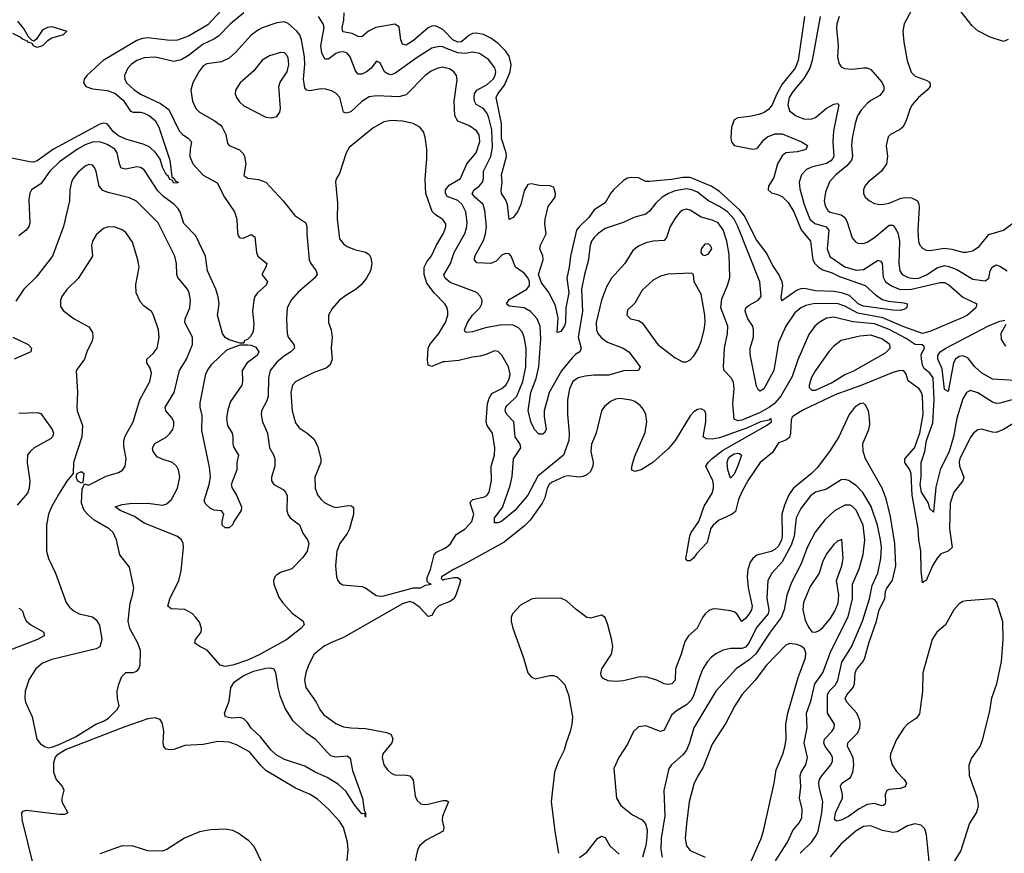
# Model space of a CAD drawing. Header units: inches. Extents: x 1682530 to 1839546, y 640742 to 791647.
# Tile 277 of 656: x 1727695 to 1733034, y 694310 to 698832. Entities that reach past the tile are written whole.
import ezdxf

# ---------------------------------------------------------------- set-up
doc = ezdxf.new("R2010")
doc.units = ezdxf.units.IN
doc.header["$MEASUREMENT"] = 0
doc.layers.add('B7629', color=7, linetype='Continuous')
doc.layers.add('B7639', color=7, linetype='Continuous')

msp = doc.modelspace()

# ---------------------------------------------------------------- linework, layer by layer
at = {"layer": 'B7629', "color": 5}
for points, elevation in [([(1728790, 698884.2), (1728716, 698804), (1728610, 698742.8), (1728550, 698720.4), (1728510, 698719.9), (1728390, 698734.1), (1728361.1, 698730), (1728330, 698718.8), (1728148.1, 698610), (1728058.9, 698530), (1728044.6, 698510), (1728041.7, 698490), (1728054, 698470), (1728090, 698456.6), (1728170, 698447.9), (1728210, 698433.2), (1728256.5, 698396.5), (1728296.6, 698336.6), (1728310, 698330.1), (1728350, 698330.5), (1728370, 698325.7), (1728399.3, 698310), (1728430, 698284.6), (1728450.1, 698250.1), (1728509.2, 698070), (1728520.6, 697980.6), (1728533.4, 697970), (1728538.8, 697958.8), (1728554, 697950), (1728552.8, 697947.2), (1728530, 697946.3), (1728522, 697962), (1728510, 697965.1), (1728502, 697982), (1728490, 697992.3), (1728470, 698031.8), (1728456.2, 698076.2), (1728431.7, 698111.7), (1728401, 698141), (1728370, 698156.1), (1728270, 698184.6), (1728230, 698202.7), (1728203.2, 698223.2), (1728170, 698267), (1728150, 698271.6), (1728130, 698265.8), (1727877.5, 698130), (1727790, 698066.1), (1727770, 698059.4), (1727750, 698060.9), (1727650, 698080.7)], 520), ([(1728909.8, 698870.3), (1728837.7, 698810), (1728774.8, 698745.2), (1728751.6, 698728.4), (1728690, 698698.8), (1728610, 698638.4), (1728570, 698615), (1728530, 698604.9), (1728430, 698629.3), (1728370, 698626.2), (1728329.7, 698610.3), (1728299, 698590), (1728280.9, 698570), (1728263, 698530), (1728264.6, 698510), (1728274.2, 698490), (1728313.4, 698453.4), (1728350, 698427.6), (1728458.3, 698378.3), (1728504.3, 698344.3), (1728560.1, 698230), (1728577.6, 698210), (1728609.2, 698190), (1728626.7, 698170), (1728619.5, 698130), (1728618.4, 698090), (1728633.1, 698050), (1728689.7, 697989.7), (1728766.5, 697946.5), (1728805.5, 697870), (1728860.5, 697790), (1728872.2, 697750), (1728875.4, 697675.4), (1728880.2, 697660.2), (1728889.2, 697649.2), (1728907.7, 697647.7), (1728950, 697666.4), (1728970, 697654.8), (1728979, 697570), (1728985.6, 697550), (1729034.9, 697510), (1729030.2, 697489.8), (1729008, 697450), (1729035.9, 697415.9), (1729038.3, 697410), (1729032.1, 697392.1), (1728984.3, 697350), (1728970.9, 697330), (1728964.2, 697310), (1728957.8, 697250), (1728964, 697184), (1728960.6, 697139.4), (1728947.1, 697112.9), (1728930, 697097.3), (1728912.4, 697090), (1728910, 697078), (1728890, 697077), (1728830, 697096), (1728808.8, 697108.8), (1728794.5, 697130), (1728767.3, 697230), (1728777.2, 697290), (1728770.6, 697329.4), (1728758.9, 697370), (1728712.5, 697470), (1728701.7, 697550), (1728650, 697660.2), (1728585.8, 697725.8), (1728564.3, 697790), (1728552.2, 697810), (1728530, 697832.3), (1728473.9, 697873.9), (1728444.2, 697904.2), (1728370, 698018.4), (1728350, 698029.8), (1728330, 698033.6), (1728270, 698021.3), (1728246.1, 698026.1), (1728235.4, 698050), (1728223.6, 698110), (1728210, 698130.5), (1728170, 698156.1), (1728130, 698169.4), (1728090, 698168), (1728050, 698153), (1728008.8, 698130), (1727910, 698061.3), (1727857.8, 698010), (1727810, 697941.2), (1727759.5, 697910), (1727749.2, 697890.8), (1727745.1, 697854.9), (1727750, 697729.3), (1727743.9, 697710), (1727730, 697691.1), (1727690, 697660.4)], 540), ([(1730000, 698680.2), (1729990, 698684.3), (1729970, 698687.5), (1729930, 698677), (1729850, 698626.3), (1729730, 698539.9), (1729710, 698533.9), (1729690, 698538), (1729673.8, 698550), (1729650, 698598), (1729630, 698607.3), (1729601.2, 698570), (1729575, 698550), (1729550, 698535.9), (1729530, 698536.2), (1729515.3, 698555.3), (1729487.4, 698630), (1729470, 698649.8), (1729450, 698657.2), (1729430, 698656.4), (1729410, 698648), (1729370, 698618.5), (1729350, 698618), (1729333, 698653), (1729328.5, 698690), (1729346.1, 698790), (1729340.6, 698810), (1729314.8, 698850)], 540), ([(1730000, 698768.2), (1729990, 698778.4), (1729950, 698798.6), (1729930, 698797.3), (1729910, 698787.8), (1729830, 698718.9), (1729790, 698694), (1729770, 698698.9), (1729762.5, 698722.5), (1729753, 698792.9), (1729730, 698807.8), (1729626, 698790), (1729587, 698770), (1729550, 698739), (1729530, 698741.4), (1729497.4, 698757.4), (1729447.3, 698767.3), (1729443.8, 698790), (1729452.5, 698830), (1729454.4, 698870)], 520), ([(1727683.4, 698823.4), (1727719.2, 698779.2), (1727740.7, 698740.7), (1727760.9, 698720.9), (1727770, 698718), (1727789.2, 698730), (1727821.7, 698778.3), (1727847.6, 698792.4), (1727870, 698794.9), (1727951, 698770), (1727931, 698750), (1727870, 698732), (1727844, 698716), (1727819.1, 698690), (1727790, 698681.7), (1727769.7, 698690), (1727763.3, 698703.3), (1727739.3, 698710), (1727736.6, 698716.6), (1727710, 698726.4), (1727697.4, 698737.4), (1727657.3, 698757.2)], 480), ([(1730000, 698571.7), (1729990, 698574), (1729963.1, 698570), (1729926.3, 698553.7), (1729893.2, 698530), (1729790, 698425.5), (1729750, 698413.9), (1729630, 698419.9), (1729590, 698413.2), (1729550, 698388.8), (1729490, 698332.8), (1729464.7, 698324.7), (1729450, 698331.2), (1729431.7, 698410), (1729410, 698434), (1729386.5, 698446.5), (1729355.2, 698455.2), (1729330, 698456.7), (1729266.1, 698446.1), (1729249.9, 698449.9), (1729242, 698462), (1729233.6, 698510), (1729241.5, 698590), (1729239.2, 698630), (1729222.3, 698722.3), (1729213.6, 698750), (1729197.4, 698770), (1729150, 698811), (1729130, 698819.8), (1729090, 698816), (1729010, 698787.2), (1728990, 698778), (1728950, 698747.9), (1728865.3, 698654.7), (1728830, 698624.2), (1728790, 698603.9), (1728710, 698593.1), (1728690, 698581.1), (1728666.3, 698550), (1728633, 698490), (1728623.8, 698450), (1728632.6, 698390), (1728650.1, 698350.1), (1728670, 698331.3), (1728750, 698285.4), (1728781.3, 698261.3), (1728792.3, 698250), (1728812.6, 698210), (1728821.1, 698161.1), (1728830.8, 698150), (1728886.4, 698126.4), (1728905.9, 698105.9), (1728914.4, 698090), (1728920.7, 698050), (1728910, 697987.3), (1728932, 697972), (1728990, 697966), (1729030.2, 697950.2), (1729124.4, 697850), (1729186.4, 697770), (1729245.7, 697730), (1729252, 697710), (1729251.8, 697670), (1729265.5, 697530), (1729272.9, 697510), (1729303.1, 697470), (1729307.4, 697450), (1729293.1, 697430), (1729205.3, 697354.7), (1729167.7, 697310), (1729145.7, 697270), (1729140.9, 697210), (1729145.4, 697130), (1729151.3, 697110), (1729180.8, 697070), (1729184.9, 697050), (1729164.6, 697030), (1729130, 697009), (1729090, 696975), (1729053.9, 696930), (1729043.8, 696890), (1729042.4, 696790), (1729034.6, 696765.4), (1729005.6, 696710), (1729003.5, 696690), (1729012, 696650), (1729038.3, 696590), (1729050, 696510.5), (1729071.9, 696471.9), (1729078, 696450), (1729078.2, 696410), (1729059.6, 696350), (1729060.3, 696330), (1729072.4, 696310), (1729122.8, 696282.8), (1729136.5, 696270), (1729145.5, 696250), (1729143.6, 696170), (1729148.8, 696150), (1729162.4, 696130), (1729211.6, 696091.6), (1729230, 696046.4), (1729256, 696010), (1729262.4, 695990), (1729253.7, 695950), (1729230, 695915.1), (1729170, 695853.3), (1729110, 695834), (1729090, 695821.2), (1729078.8, 695810), (1729070.7, 695790), (1729073, 695770), (1729099.9, 695699.9), (1729119.5, 695670), (1729172.9, 695612.9), (1729232.7, 695570), (1729237.6, 695550), (1729220.3, 695530), (1729143.5, 695470), (1728993.7, 695386.3), (1728930, 695357.5), (1728849.9, 695329.9), (1728810, 695322.8), (1728782.3, 695330), (1728712.3, 695412.3), (1728671.4, 695431.4), (1728644.7, 695450), (1728648.5, 695470), (1728678.2, 695510), (1728681.4, 695530), (1728670, 695563.6), (1728650.9, 695590), (1728630, 695610.9), (1728590, 695632.9), (1728516, 695636), (1728498.3, 695650), (1728509, 695690), (1728558.8, 695790), (1728570, 695842.8), (1728584, 695970), (1728581.2, 695990), (1728572.1, 696010), (1728547.8, 696030), (1728370, 696101.8), (1728317.4, 696137.4), (1728239.6, 696170), (1728212.7, 696190), (1728250, 696202.8), (1728292.2, 696207.8), (1728390, 696208.9), (1728470, 696199.3), (1728490, 696203.5), (1728517.4, 696230), (1728549.9, 696290.1), (1728562.5, 696350), (1728556.2, 696390), (1728547.7, 696407.7), (1728523.6, 696430), (1728467.4, 696447.4), (1728440.6, 696460.6), (1728418, 696490), (1728414.8, 696510), (1728427.6, 696532.4), (1728490, 696568.3), (1728510, 696586.7), (1728524.5, 696610), (1728530.8, 696630), (1728530.8, 696650), (1728522, 696670), (1728486.6, 696710), (1728483.7, 696730), (1728533, 696810), (1728561.3, 696930), (1728598.9, 696990), (1728632.2, 697070), (1728631.6, 697110), (1728590.7, 697190), (1728592.2, 697210), (1728618.3, 697270), (1728620.6, 697310), (1728613.2, 697350), (1728604.8, 697370), (1728553, 697433), (1728547.2, 697450), (1728546, 697510), (1728536.4, 697550), (1728446.5, 697730), (1728328.4, 697848.4), (1728290, 697865), (1728174.2, 697894.2), (1728146.4, 697906.4), (1728126.2, 697930), (1728110, 698009.3), (1728100.4, 698030), (1728090, 698043.5), (1728070, 698047.4), (1728050, 698038.4), (1728010, 698003.1), (1727984.2, 697970), (1727975, 697950), (1727967.3, 697910), (1727965.5, 697850), (1727932.7, 697710), (1727872.7, 697550), (1727784.2, 697435.8), (1727716.5, 697370), (1727674.6, 697305.4)], 560), ([(1730000, 697732.8), (1729989, 697749), (1729950, 697773.6), (1729932.4, 697792.4), (1729897.7, 697890), (1729893.1, 697966.9), (1729903.3, 698076.7), (1729903.4, 698130), (1729894.2, 698194.2), (1729884.1, 698224.1), (1729864.2, 698250), (1729828.4, 698268.4), (1729770, 698282.2), (1729710, 698286.2), (1729670, 698278), (1729610, 698244.7), (1729480.9, 698139.1), (1729464.6, 698110), (1729430, 697998), (1729410.6, 697969.4), (1729407.9, 697952.1), (1729418, 697838), (1729416.3, 697750), (1729430, 697644), (1729450, 697615.8), (1729470, 697602.6), (1729510, 697586.5), (1729570, 697571.5), (1729590, 697557.6), (1729599.7, 697539.7), (1729605.2, 697510), (1729597.6, 697470), (1729575.5, 697430), (1729546.7, 697393.3), (1729520.3, 697370), (1729463.4, 697336.7), (1729428.8, 697310), (1729390, 697265.1), (1729370.3, 697230), (1729369.1, 697190), (1729384.2, 697150), (1729390.2, 697110.2), (1729384.6, 697050), (1729388.8, 696990), (1729379.4, 696960.6), (1729357.6, 696942.4), (1729290, 696917.6), (1729192.7, 696870), (1729173.7, 696850), (1729165.8, 696810), (1729172.4, 696710), (1729190, 696646), (1729210, 696617.6), (1729253.4, 696590), (1729290, 696558), (1729310, 696521), (1729327.7, 696450), (1729327.7, 696430), (1729295.9, 696350), (1729297.2, 696290), (1729310, 696254.9), (1729329.3, 696229.3), (1729350, 696212), (1729391.5, 696191.5), (1729410, 696186), (1729476.7, 696196.7), (1729494.2, 696194.2), (1729505.3, 696185.3), (1729504.2, 696150), (1729483.2, 696070), (1729470, 696044.4), (1729430.2, 695990), (1729415.2, 695950), (1729407.7, 695870), (1729413.1, 695810), (1729420.3, 695790), (1729430, 695777.1), (1729447.1, 695767.1), (1729550, 695757.3), (1729570.4, 695750), (1729628.3, 695708.3), (1729650, 695704.2), (1729670, 695706.2), (1729830, 695750.3), (1729869.3, 695750.7), (1729896, 695764), (1729926, 695770), (1729914.6, 695774.6), (1729905.2, 695785.2), (1729905.4, 695805.4), (1729922.5, 695850), (1729942.4, 695930), (1729955.7, 695944.3), (1730000, 695965.4)], 580), ([(1730000, 697290.3), (1729942, 697350), (1729903.5, 697403.5), (1729887.7, 697450), (1729888.1, 697490), (1729902.1, 697517.9), (1729928.2, 697551.8), (1729955, 697610), (1729991.4, 697670), (1730000, 697692.8)], 580), ([(1730000, 697434.6), (1729995.4, 697450), (1730000, 697457.9)], 560), ([(1730000, 696976.4), (1729990, 696975.4), (1729930, 696951), (1729910, 696958), (1729906.6, 696986.6), (1729909.6, 697050.4), (1729918.1, 697070), (1729967.4, 697130), (1730000, 697184)], 580), ([(1727658.4, 697110), (1727741.6, 697070), (1727759.5, 697050), (1727755.8, 697030), (1727665.3, 696990)], 560), ([(1727690, 696698.4), (1727790, 696702), (1727810, 696696), (1727870.2, 696610), (1727878, 696590), (1727873.1, 696570), (1727861.6, 696558.4), (1727774.2, 696510), (1727751.3, 696490), (1727737.3, 696470), (1727735.2, 696430), (1727750.1, 696330.1), (1727747.1, 696290), (1727736.7, 696263.3), (1727682.1, 696197.9)], 560), ([(1730000, 695820.9), (1729982.4, 695810), (1729980.5, 695800.5), (1729990, 695791), (1730000, 695796.8)], 580), ([(1730000, 695665.1), (1729967.3, 695652.7), (1729947.3, 695632.7), (1729930, 695599.3), (1729910, 695594), (1729864.2, 695644.2), (1729830, 695669.7), (1729810, 695676.2), (1729770, 695663.1), (1729450, 695481.2), (1729385.5, 695454.5), (1729346.8, 695433.2), (1729291.2, 695390), (1729260.7, 695330), (1729247.3, 695290), (1729240.2, 695250), (1729246.5, 695210), (1729302.9, 695130), (1729322.6, 695090), (1729342.8, 695062.8), (1729410, 695014.7), (1729450, 694996.3), (1729490, 694990.2), (1729570, 694987.2), (1729685.7, 694965.7), (1729710, 694954), (1729718.4, 694930), (1729713.5, 694910), (1729664.6, 694850), (1729659.6, 694830), (1729670.2, 694790.2), (1729690, 694763.1), (1729710, 694744.9), (1729730, 694734.9), (1729793.3, 694733.3), (1729810, 694730.3), (1729820.2, 694720.2), (1729828.2, 694708.2), (1729839.5, 694619.5), (1729850, 694596.5), (1729870, 694579), (1729890, 694574.4), (1729910, 694577.1), (1729990, 694596.9), (1730000, 694596.7)], 580), ([(1727690, 695639.5), (1727696.7, 695636.7), (1727710, 695624), (1727720.7, 695590), (1727732.6, 695570), (1727754.9, 695550), (1727826, 695510), (1727828.4, 695490), (1727792.4, 695470), (1727631.9, 695408.1)], 560), ([(1729468.4, 694251.6), (1729475.6, 694330), (1729471.7, 694370), (1729450, 694449.7), (1729430, 694484.8), (1729370, 694549.8), (1729310, 694604.2), (1729270, 694628.8), (1729190, 694663.8), (1729030, 694759.2), (1729004, 694784), (1728940.6, 694860.6), (1728870, 694898.4), (1728830, 694912.4), (1728770, 694916), (1728690, 694900.6), (1728590, 694895.4), (1728530, 694873.5), (1728510, 694870.8), (1728490, 694875.1), (1728476.8, 694890), (1728472.3, 694910), (1728476.1, 694970), (1728470, 695015.1), (1728456.1, 695036.1), (1728430, 695045), (1728390, 695038.9), (1728264.5, 694995.5), (1727947.1, 694872.9), (1727896.7, 694843.3), (1727888.2, 694831.8), (1727878.3, 694801.7), (1727878, 694750), (1727891.9, 694710), (1727927.2, 694670), (1727933.4, 694653.4), (1727923, 694610), (1727923.3, 694590), (1727956, 694530), (1727938.7, 694521.3), (1727910, 694519.9), (1727730, 694542.7), (1727710, 694536.9), (1727704.6, 694530), (1727706.8, 694493.2), (1727772.1, 694230)], 580), ([(1730000, 694541.9), (1729987.2, 694510), (1729986, 694490), (1729994.7, 694450), (1729991.7, 694430), (1729898.8, 694381.2), (1729863.7, 694350), (1729852.2, 694327.8), (1729841.5, 694278.5), (1729837.4, 694210), (1729817.1, 694110), (1729818.7, 694058.7), (1729828.6, 694028.6), (1729846.2, 694006.2), (1729879, 693979), (1729910, 693965.4), (1729955.6, 693964.5), (1729988.4, 693971.6), (1730000, 693979.5)], 580), ([(1729013.3, 694250), (1728966.5, 694346.5), (1728937.3, 694377.2), (1728878.8, 694418.8), (1728850, 694433.3), (1728810, 694441.6), (1728730, 694438), (1728670, 694426.6), (1728588.1, 694391.9), (1728492.7, 694330), (1728470, 694322.4), (1728390, 694324.2), (1728310, 694348.5), (1728250, 694351), (1728130, 694307.8)], 620)]:
    msp.add_lwpolyline(points, dxfattribs=dict(at, elevation=elevation))
for points, elevation in [([(1729110, 698654.7), (1729050, 698636.1), (1729010, 698612.8), (1728964.4, 698555.6), (1728890.1, 698489.9), (1728864.5, 698450), (1728863.8, 698430), (1728871.1, 698410), (1728886.2, 698386.2), (1728910, 698365.2), (1729030, 698303.7), (1729060.1, 698299.9), (1729090, 698307.3), (1729106, 698330), (1729109.6, 698350.4), (1729099.9, 698470), (1729107.6, 698492.5), (1729145.6, 698550), (1729153.9, 698590), (1729150, 698625.6), (1729141.4, 698641.4), (1729130, 698652.3)], 580), ([(1728207.9, 697707.9), (1728170, 697707), (1728150, 697699.3), (1728110, 697664.7), (1728089.4, 697630.6), (1728084.9, 697610), (1728090.3, 697550), (1728011.4, 697428.6), (1727950, 697368), (1727922.7, 697330), (1727915.6, 697310), (1727916.2, 697276.2), (1727930, 697255.5), (1727990, 697208.9), (1728070, 697166.4), (1728090, 697134.8), (1728091.6, 697110), (1728087.4, 697090), (1728058.7, 697030), (1728047, 696990), (1728000.9, 696930), (1728007.6, 696810), (1728004, 696730), (1728006.3, 696710), (1728036, 696630), (1728031.7, 696570), (1727986.7, 696430), (1727984.7, 696370), (1727950, 696329.2), (1727910, 696265.1), (1727867.9, 696190), (1727851.6, 696150), (1727840.3, 696090), (1727839.5, 695950), (1727850.4, 695910), (1727889.2, 695829.2), (1727947.2, 695670), (1727965.3, 695645.3), (1727990, 695623.2), (1728017.3, 695610), (1728090, 695592.3), (1728110, 695577.4), (1728127.3, 695547.3), (1728140.2, 695470), (1728129.4, 695430.6), (1728110, 695419.4), (1727870, 695360.9), (1727819, 695341), (1727781.8, 695310), (1727746.1, 695253.9), (1727724.7, 695190), (1727722.2, 695150), (1727726.2, 695130), (1727762.3, 695050), (1727787.5, 694930), (1727806.1, 694906.1), (1727830, 694890.2), (1727850, 694883.1), (1727870, 694886), (1727916.9, 694903.1), (1727998.2, 694941.8), (1728107.4, 695010), (1728150, 695027.2), (1728176, 695044), (1728223.1, 695090), (1728235.1, 695110), (1728224.5, 695150), (1728222.7, 695190), (1728232, 695228), (1728249.3, 695270), (1728269.7, 695290.3), (1728310, 695291.7), (1728330, 695297.6), (1728340.5, 695310), (1728347.9, 695332.1), (1728349.8, 695410), (1728334.8, 695450), (1728292.5, 695530), (1728283.1, 695570), (1728293.4, 695666.6), (1728307.3, 695710), (1728314, 695750), (1728290, 695862), (1728238, 695930), (1728219.8, 696010), (1728202.6, 696050), (1728179.7, 696070), (1728098.2, 696118.2), (1728065.4, 696145.4), (1728043.7, 696170), (1728030.6, 696210), (1728034.2, 696285.8), (1728046, 696314), (1728067.7, 696307.7), (1728075.3, 696310), (1728164.6, 696355.4), (1728230, 696376.5), (1728251.8, 696388.2), (1728266.3, 696410), (1728271.8, 696450), (1728259.6, 696519.6), (1728259.8, 696550), (1728267.4, 696572.6), (1728310.9, 696650), (1728347.1, 696770), (1728401.2, 696870), (1728410, 696915.3), (1728402.6, 696942.6), (1728383.5, 696970), (1728385.1, 696990), (1728419.2, 697020.8), (1728441.1, 697050), (1728452, 697108), (1728448.3, 697150), (1728420.9, 697230), (1728409, 697249), (1728370, 697278.3), (1728350, 697299.7), (1728326.8, 697350), (1728324.6, 697395.4), (1728343.5, 697490), (1728336.4, 697530), (1728306.2, 697626.2), (1728270, 697678.7), (1728250, 697693)], 580), ([(1728810, 696076), (1728793.2, 696090), (1728792.7, 696110), (1728801.2, 696150), (1728790, 696168.7), (1728750, 696172), (1728730, 696180.9), (1728704, 696204), (1728697.6, 696217.6), (1728696.3, 696230), (1728722.8, 696310), (1728728.8, 696350), (1728724.5, 696404.5), (1728683.5, 696603.5), (1728684.4, 696684.4), (1728673.4, 696730), (1728673.9, 696753.9), (1728705, 696910), (1728713, 696930), (1728736.7, 696963.3), (1728818.9, 697041.1), (1728890, 697067.6), (1728930, 697068.9), (1728950, 697066.4), (1728975.5, 697055.5), (1728991.8, 697030), (1728983.2, 697010), (1728928.6, 696970), (1728901.6, 696930), (1728902.9, 696870), (1728899.2, 696850), (1728838.9, 696761.1), (1728823.6, 696716.4), (1728816.1, 696670), (1728821.3, 696630), (1728846.3, 696590), (1728851.3, 696571.3), (1728850.7, 696530), (1728855, 696515), (1728881.3, 696470), (1728873.2, 696430), (1728871.7, 696390), (1728842.3, 696310), (1728847.2, 696290), (1728870, 696252.2), (1728898.3, 696190), (1728896, 696170), (1728856.5, 696110), (1728850, 696093.2), (1728830, 696076)], 540), ([(1728030, 696318), (1728010, 696328.7), (1728002, 696350), (1728006, 696370), (1728030, 696382), (1728042, 696370), (1728038, 696322)], 580), ([(1729410, 694833.4), (1729470, 694838.2), (1729486.9, 694826.9), (1729498.8, 694758.8), (1729554.7, 694610), (1729563.5, 694543.5), (1729570.5, 694529.5), (1729570, 694506), (1729566, 694526), (1729550, 694524), (1729510, 694572.7), (1729464.6, 694644.6), (1729423.1, 694683.1), (1729361.9, 694721.9), (1729297.4, 694750), (1729241.9, 694781.9), (1729130, 694819), (1729084.8, 694844.8), (1729057.7, 694870), (1729001.5, 694941.5), (1728949.5, 694989.5), (1728930, 695019.5), (1728910, 695039.9), (1728890, 695046), (1728844, 695044), (1728811.1, 695051.1), (1728805.4, 695070), (1728830, 695136.3), (1728840.2, 695210), (1728859, 695241), (1728906.8, 695273.2), (1728962.3, 695297.7), (1729030, 695315.1), (1729055.4, 695315.4), (1729073.2, 695310), (1729082.5, 695290), (1729094.4, 695210), (1729105.7, 695165.7), (1729134.7, 695094.7), (1729173.8, 695030), (1729246.3, 694966.3), (1729299.3, 694930), (1729359.8, 694859.8), (1729381.2, 694841.2)], 560)]:
    msp.add_lwpolyline(points, close=True, dxfattribs=dict(at, elevation=elevation))
at = {"layer": 'B7639', "color": 5}
for points, elevation in [([(1733054.6, 698725.4), (1733030, 698714.3), (1732956.8, 698736.8), (1732890, 698771.1), (1732859.7, 698799.7), (1732780.4, 698900.4)], 580), ([(1731951.2, 698850), (1731916.3, 698610), (1731899.7, 698570), (1731830, 698482), (1731801.4, 698430), (1731775.7, 698370), (1731755.6, 698344.4), (1731731.8, 698328.2), (1731702.6, 698317.4), (1731653.2, 698306.8), (1731590, 698300.3), (1731570.1, 698289.9), (1731554.2, 698250), (1731551.1, 698190), (1731554, 698170), (1731569.5, 698149.5), (1731670, 698130.7), (1731690, 698133.1), (1731699.9, 698140.1), (1731730, 698180.1), (1731750, 698197.7), (1731790, 698212.3), (1731830, 698213.9), (1731933.7, 698170), (1731966.3, 698150), (1731959.6, 698130), (1731952.9, 698127.1), (1731910, 698114.6), (1731850, 698110.4), (1731830, 698094.5), (1731805.1, 698050), (1731784.5, 697975.5), (1731754.6, 697930), (1731754.3, 697910), (1731772.3, 697892.3), (1731810, 697882.3), (1731831.2, 697871.2), (1731861.4, 697841.4), (1731892.2, 697790), (1731932.4, 697692.4), (1731983.3, 697630), (1731996.6, 697530), (1732006.4, 697510), (1732027.2, 697490), (1732050, 697476.1), (1732099.8, 697459.8), (1732139.6, 697439.6), (1732278.9, 697390), (1732338.3, 697338.3), (1732374, 697314), (1732405.1, 697305.1), (1732490, 697296), (1732506.8, 697290), (1732506, 697270), (1732490, 697259.3), (1732470, 697254.5), (1732430, 697256.2), (1732270, 697278.8), (1732242.5, 697290), (1732195.5, 697335.5), (1732151.1, 697351.1), (1732110, 697357.1), (1732010, 697361.2), (1731950, 697373.3), (1731930, 697372.4), (1731910, 697364.3), (1731827.4, 697307.4), (1731824.4, 697324.4), (1731832.8, 697390), (1731829.1, 697410), (1731811.8, 697450), (1731778.6, 697498.6), (1731742.6, 697570), (1731690, 697638.7), (1731624.3, 697770), (1731599.7, 697799.7), (1731490, 697900.8), (1731443.9, 697930), (1731330, 697976), (1731290, 697976.5), (1731230, 697964.5), (1731110, 697954.1), (1731090, 697955.2), (1731050, 697974.9), (1731010, 697976.7), (1730990, 697972.2), (1730970, 697960.3), (1730915.8, 697910), (1730897.9, 697890), (1730870, 697838.6), (1730810, 697799.9), (1730781.1, 697758.9), (1730730.1, 697710), (1730715.1, 697690), (1730681.5, 697550), (1730674.9, 697490), (1730661.3, 697430), (1730673, 697350), (1730656.6, 697270), (1730654.2, 697190), (1730650, 697171.8), (1730630, 697141.1), (1730610, 697135.3), (1730614.4, 697214.4), (1730600.5, 697280.5), (1730565.4, 697350), (1730524.5, 697404.5), (1730508.5, 697450), (1730533.1, 697530), (1730530.9, 697550.9), (1730516, 697590), (1730519.3, 697610), (1730549.2, 697670), (1730542.5, 697722.5), (1730544, 697750), (1730561.2, 697818.8), (1730599.3, 697870), (1730601, 697890), (1730595.9, 697910), (1730590, 697923.9), (1730571.4, 697931.4), (1730512.6, 697932.6), (1730470, 697941.8), (1730450, 697938.5), (1730430, 697903.6), (1730413, 697830), (1730394.8, 697790), (1730370, 697758.5), (1730350, 697748), (1730339.4, 697830), (1730330, 697856.1), (1730308.4, 697890), (1730305.2, 697905.2), (1730310.8, 697950), (1730307.8, 697990), (1730335.6, 698090), (1730333.4, 698110), (1730307, 698187), (1730307.5, 698270), (1730279.2, 698410), (1730287.6, 698430), (1730323.4, 698476.6), (1730354, 698550), (1730360.6, 698590), (1730350, 698634.2), (1730330, 698663.4), (1730290, 698702.8), (1730250, 698731.9), (1730210, 698751.3), (1730170, 698759.6), (1730150, 698757.4), (1730130, 698746.9), (1730090, 698712.5), (1730070, 698709.9), (1730043.7, 698723.7), (1730000, 698768.2)], 520), ([(1732036.1, 698850), (1731992, 698610), (1731979.4, 698570), (1731946.7, 698513.3), (1731890, 698445), (1731867.3, 698410), (1731860.4, 698370), (1731870, 698337.4), (1731905.7, 698310), (1731950, 698291.8), (1731990, 698294.3), (1732010, 698302.2), (1732070, 698351.8), (1732110, 698374.3), (1732130, 698377.4), (1732137.4, 698370), (1732108.6, 698230), (1732103.8, 698170), (1732109.2, 698090.8), (1732103.1, 698076.9), (1732094, 698066), (1732070, 698052.5), (1731987.9, 698032.1), (1731960.6, 698019.4), (1731934.4, 697990), (1731922, 697950), (1731925.9, 697914.1), (1731949, 697830), (1731979.3, 697750), (1732006.1, 697726.1), (1732068.6, 697708.6), (1732083.4, 697690), (1732073.5, 697590), (1732088.5, 697548.5), (1732170, 697492.1), (1732230, 697473.8), (1732270, 697477.1), (1732350, 697528.4), (1732363.1, 697523.1), (1732371, 697511), (1732376.4, 697436.4), (1732390, 697410.1), (1732425.8, 697385.8), (1732468.7, 697368.7), (1732530.3, 697370.3), (1732686.6, 697406.6), (1732710, 697406.2), (1732733.5, 697393.5), (1732810, 697327.7), (1732884.9, 697290), (1732880.5, 697270), (1732834.2, 697230), (1732810, 697216.8), (1732630, 697140.4), (1732590, 697130.8), (1732490, 697165.2), (1732375.3, 697215.3), (1732239.6, 697239.6), (1732170, 697277.9), (1732132.4, 697290), (1732007.1, 697292.9), (1731957.6, 697282.4), (1731930, 697269.2), (1731897.6, 697242.4), (1731849.5, 697170), (1731810, 697080.7), (1731784.2, 696930), (1731730, 696828.9), (1731710, 696816.4), (1731702, 696822), (1731690, 696843.7), (1731656.5, 697016.5), (1731655.8, 697050), (1731674.3, 697110), (1731675, 697150), (1731669.9, 697170), (1731643.6, 697210), (1731629.2, 697250.8), (1731632.3, 697270), (1731650, 697284.2), (1731699.6, 697310), (1731716.3, 697330), (1731709.1, 697410), (1731588.8, 697710), (1731569.5, 697750), (1731532.6, 697790), (1731490, 697819.5), (1731430.2, 697850.3), (1731370, 697896.3), (1731340.4, 697910), (1731310, 697914.8), (1731250, 697904.3), (1731212.3, 697890), (1731179.7, 697870), (1731143.7, 697836.3), (1731110, 697793.1), (1731090, 697777.6), (1731030, 697761.4), (1730968.1, 697731.9), (1730870, 697699.8), (1730830, 697670.7), (1730809.3, 697650.7), (1730796.1, 697630), (1730787.8, 697607.8), (1730778.3, 697521.7), (1730757.5, 697450), (1730741.6, 697370), (1730747.5, 697250), (1730723.5, 697110), (1730739.8, 697050), (1730732.1, 697030), (1730710, 697017.8), (1730690, 696998.8), (1730633, 696927), (1730565.6, 696810), (1730539.4, 696710), (1730538.9, 696678.9), (1730549.3, 696610), (1730538.4, 696590), (1730530, 696584.6), (1730510, 696584.4), (1730486.8, 696610), (1730468, 696648), (1730451.6, 696710), (1730465.9, 696810), (1730495, 696885), (1730510.6, 696950), (1730521.6, 697101.6), (1730517.8, 697170), (1730501.1, 697210), (1730464.8, 697250), (1730430, 697268.4), (1730350, 697278.5), (1730334.5, 697290), (1730350, 697315.1), (1730445, 697370), (1730459.5, 697390), (1730459.9, 697410), (1730453, 697430), (1730430, 697458), (1730382.9, 697490), (1730360.7, 697550), (1730350, 697562), (1730330, 697564.2), (1730310, 697555.1), (1730278, 697522), (1730250.2, 697509.8), (1730173.8, 697513.8), (1730160.3, 697530), (1730163.2, 697550), (1730210, 697634.9), (1730221.2, 697670), (1730227.1, 697710), (1730217.9, 697797.9), (1730208.9, 697828.9), (1730163, 697870), (1730149.2, 697890), (1730160.2, 697910), (1730186.7, 697930), (1730204.2, 697950), (1730209.9, 697970), (1730210.8, 698010), (1730250.4, 698090), (1730258.4, 698141.6), (1730255.5, 698235.5), (1730239.8, 698299.8), (1730230, 698323.4), (1730210.2, 698350.2), (1730170, 698372), (1730160.7, 698390), (1730158.7, 698410), (1730161.1, 698430), (1730173.3, 698450), (1730230, 698480.6), (1730262.4, 698510), (1730273.2, 698530), (1730277.2, 698550), (1730271.8, 698571.8), (1730236.4, 698616.4), (1730189.1, 698649.1), (1730150, 698655.5), (1730110, 698649.1), (1730070, 698651.7), (1730000, 698680.2)], 540), ([(1732139.4, 698850), (1732126.6, 698810), (1732124.5, 698784.5), (1732133.8, 698690), (1732130.2, 698630.2), (1732136.5, 698596.5), (1732150, 698576.3), (1732167.7, 698567.7), (1732210, 698563.2), (1732270, 698571.4), (1732290, 698570.3), (1732310, 698562.8), (1732370, 698494), (1732381.4, 698470), (1732381.5, 698450), (1732359.4, 698420.6), (1732310, 698393.6), (1732290, 698376.8), (1732258.3, 698341.7), (1732237.7, 698310), (1732224.7, 698270), (1732209.6, 698190), (1732206.4, 698150), (1732211.5, 698090), (1732205.4, 698070), (1732181.1, 698038.9), (1732120.5, 697990), (1732086.8, 697953.2), (1732063.7, 697896.3), (1732056.9, 697850), (1732062, 697822), (1732077.5, 697797.5), (1732090, 697788.6), (1732150, 697773.4), (1732170, 697759.3), (1732180.1, 697740.1), (1732208.9, 697648.9), (1732226.8, 697626.8), (1732240.2, 697620.2), (1732270, 697617.6), (1732290, 697624.5), (1732330, 697651), (1732410, 697718), (1732430, 697718.4), (1732434.5, 697714.5), (1732456, 697676), (1732465.6, 697630), (1732461.5, 697510), (1732467.7, 697470), (1732480.6, 697450), (1732512.9, 697432.9), (1732547.7, 697427.7), (1732570.8, 697430), (1732612.4, 697447.6), (1732670, 697487), (1732710, 697498), (1732733.6, 697493.6), (1732776.7, 697476.7), (1732863.9, 697423.9), (1732930, 697416.1), (1732950.6, 697429.4), (1732957.8, 697470), (1732968, 697490), (1732990, 697502.2), (1733010, 697495.8), (1733050, 697470.2)], 560), ([(1732530, 698883.6), (1732491.7, 698810), (1732484, 698770), (1732489, 698711), (1732507.1, 698610), (1732528.5, 698548.5), (1732550, 698525.3), (1732610, 698504.7), (1732630, 698493.1), (1732631.6, 698470), (1732615.6, 698450), (1732569.1, 698410), (1732534.7, 698370), (1732522.8, 698350), (1732499.6, 698280.4), (1732483.1, 698250), (1732465.8, 698234.2), (1732417.3, 698210), (1732403.8, 698196.2), (1732393.7, 698150), (1732400.2, 698090), (1732395.2, 698050), (1732368.8, 698010), (1732295.8, 697950), (1732278.7, 697930), (1732270.3, 697910), (1732270.3, 697890), (1732280.3, 697870), (1732302.4, 697850), (1732330, 697836), (1732350, 697831.5), (1732370.3, 697830.3), (1732410, 697837.1), (1732470, 697862.2), (1732493.1, 697866.9), (1732530, 697865.9), (1732562.7, 697850), (1732571.5, 697831.5), (1732573.1, 697813.1), (1732565, 697690), (1732569, 697629), (1732576.2, 697610), (1732590, 697592.8), (1732610, 697582.6), (1732630, 697580.6), (1732710, 697592.2), (1732750, 697587.8), (1732810, 697571.4), (1732830, 697570.8), (1732861.9, 697578.1), (1732897.7, 697602.3), (1732950, 697667.2), (1733030, 697690.2), (1733130, 697764.7)], 580), ([(1730000, 697457.9), (1730030.4, 697510), (1730050.4, 697570), (1730108, 697672), (1730118.4, 697701.6), (1730122.3, 697730), (1730113.6, 697790), (1730094.3, 697830), (1730070, 697851.7), (1730013.2, 697873.2), (1730003.1, 697890), (1730004.1, 697910), (1730024.6, 697935.4), (1730086, 697970), (1730119.8, 698050), (1730170, 698110.3), (1730190, 698172), (1730186.8, 698206.8), (1730172, 698230), (1730130, 698257.8), (1730070, 698282), (1730053.7, 698310), (1730051.2, 698390), (1730066.6, 698506.6), (1730062.7, 698530), (1730048.3, 698550), (1730025.6, 698565.6), (1730000, 698571.7)], 560), ([(1733090, 696773.4), (1733010, 696751.2), (1732990, 696750.5), (1732970, 696756.8), (1732890, 696808.2), (1732850, 696820.3), (1732830, 696809.7), (1732810, 696775.8), (1732777.3, 696670), (1732758.2, 696570), (1732735.2, 696490), (1732687, 696390), (1732663.4, 696296.7), (1732650, 696161.2), (1732630, 696178), (1732622.3, 696210), (1732585.3, 696270), (1732577.1, 696310), (1732582.5, 696350), (1732582.5, 696430), (1732603.1, 696490), (1732612.7, 696550), (1732646.1, 696646.1), (1732654.5, 696770), (1732648.6, 696888.6), (1732630, 696914.6), (1732599.3, 696939.3), (1732592.4, 696952.4), (1732584.8, 696990), (1732583.8, 697016.2), (1732601.1, 697050), (1732599.8, 697059.7), (1732588, 697068), (1732550, 697071), (1732502.7, 697102.7), (1732410, 697152.3), (1732330, 697181.9), (1732213.5, 697193.5), (1732110, 697218.1), (1732070, 697212.6), (1732029.6, 697190.4), (1732007.1, 697170), (1731974.6, 697125.4), (1731913.7, 696986.3), (1731884.2, 696895.8), (1731823.2, 696790), (1731787.4, 696750), (1731761.5, 696730), (1731710, 696701.7), (1731610, 696659.7), (1731590, 696656.1), (1731570, 696664.8), (1731562.1, 696750), (1731569.1, 696830), (1731565.3, 696865.3), (1731553.8, 696890), (1731515.7, 696930), (1731511.3, 696950), (1731516.5, 697050), (1731533.6, 697130), (1731535, 697170), (1731496.6, 697270), (1731502.9, 697317.1), (1731534, 697390), (1731545.5, 697434.5), (1731541.3, 697558.7), (1731529.9, 697630), (1731510, 697692.9), (1731482.2, 697730), (1731450, 697745.5), (1731390, 697760.8), (1731330, 697799.8), (1731310, 697804.8), (1731290, 697799.8), (1731276.5, 697790), (1731250, 697756), (1731221.8, 697710), (1731203.2, 697650), (1731190, 697635.3), (1731129.5, 697630.5), (1731090, 697621.4), (1731050, 697604.4), (1731019.5, 697580.5), (1730976.5, 697510), (1730903.2, 697430), (1730877.2, 697382.8), (1730850.1, 697309.9), (1730820.8, 697190), (1730822.2, 697150), (1730830.1, 697130.1), (1730850, 697106.7), (1730883.1, 697083.1), (1730968, 697050), (1730998, 697030), (1731059.1, 696950), (1731051.3, 696930), (1730970, 696927.3), (1730890, 696903.2), (1730810, 696903.9), (1730761.1, 696898.9), (1730723.8, 696890), (1730694, 696870), (1730675.6, 696830), (1730665.4, 696770), (1730665.2, 696690), (1730674.3, 696590), (1730673.5, 696550), (1730644.6, 696470), (1730504.3, 696355.7), (1730450, 696252.5), (1730380.7, 696170), (1730310, 696112.1), (1730290, 696102.7), (1730270, 696103.7), (1730269, 696130), (1730313.5, 696186.5), (1730354.7, 696305.3), (1730365.8, 696354.2), (1730372.3, 696450), (1730412, 696510), (1730409.1, 696530), (1730381.8, 696570), (1730374.8, 696650), (1730336, 696690), (1730327.3, 696710), (1730331.7, 696730), (1730339.5, 696740.5), (1730390, 696790.1), (1730423.6, 696870), (1730439.7, 696950), (1730440.6, 697050), (1730429.9, 697109.9), (1730418.8, 697138.8), (1730400.6, 697160.6), (1730370, 697175.1), (1730310, 697177.4), (1730220, 697160), (1730150, 697138.4), (1730115.6, 697135.6), (1730110, 697139.3), (1730106.6, 697150), (1730123.9, 697190), (1730151.2, 697230), (1730189.8, 697270), (1730201.6, 697290), (1730202.8, 697310), (1730191.9, 697331.9), (1730173, 697353), (1730030, 697406.2), (1730001.4, 697430), (1730000, 697434.6)], 560), ([(1730000, 697692.8), (1730006.4, 697710), (1730005.2, 697725.2), (1730000, 697732.8)], 580), ([(1730000, 697184), (1730003.7, 697190), (1730016.8, 697230), (1730017.3, 697250), (1730012.5, 697270), (1730000.3, 697290), (1730000, 697290.3)], 580), ([(1733090, 696875), (1732970, 696882.1), (1732910, 696917.2), (1732875, 696950), (1732837.1, 696997.1), (1732810, 697009.3), (1732790, 697005), (1732770, 696991.4), (1732758.9, 696970), (1732730, 696816), (1732710, 696826), (1732697.9, 696937.9), (1732673.4, 696990), (1732673.5, 697010), (1732686.9, 697030), (1732716.7, 697050), (1732949.1, 697170.9), (1733010, 697196.5), (1733037.7, 697202.3)], 540), ([(1733042, 697178), (1733015.7, 697130), (1733016.6, 697096.6), (1733041.5, 697061.5)], 540), ([(1730000, 695965.4), (1730010, 695970.2), (1730030.4, 695989.6), (1730061.2, 696038.8), (1730110.8, 696070), (1730147.4, 696110), (1730157.2, 696150), (1730137.8, 696210), (1730141.1, 696218.9), (1730151.3, 696228.7), (1730216, 696244), (1730228.3, 696251.7), (1730240.6, 696270), (1730253.2, 696333.2), (1730251.9, 696410), (1730269.9, 696470), (1730272.1, 696510), (1730258.6, 696590), (1730230.6, 696630), (1730223.8, 696650), (1730232.1, 696747.9), (1730240.3, 696779.7), (1730256, 696804), (1730310, 696831.6), (1730331.6, 696850), (1730350, 696882.8), (1730354.9, 696910), (1730345.2, 696950), (1730310, 697012), (1730290, 697031.6), (1730270, 697035.1), (1730224.8, 697015.2), (1730192.8, 697007.2), (1730150, 697002.2), (1730076.1, 696983.9), (1730000, 696976.4)], 580), ([(1733090, 696645.6), (1733030, 696609), (1732990, 696593.6), (1732970, 696594), (1732910, 696611.1), (1732890, 696606.9), (1732868.9, 696591.1), (1732850, 696566.9), (1732793.5, 696450), (1732790, 696434.5), (1732791.5, 696410), (1732815, 696350), (1732809.4, 696330), (1732759.8, 696270), (1732740.5, 696210), (1732736.2, 696070), (1732750.5, 695969.5), (1732730.3, 695950), (1732690, 695933.8), (1732670, 695911.7), (1732644.9, 695870), (1732610, 695789.8), (1732595.5, 695784.5), (1732590, 695777), (1732582.6, 695842.6), (1732582.3, 695950), (1732571, 696010), (1732567.3, 696070), (1732533.7, 696253.7), (1732529.1, 696369.1), (1732521.5, 696390), (1732495.5, 696430), (1732494.9, 696450), (1732546.8, 696510), (1732576.1, 696590), (1732594.2, 696690), (1732591.1, 696790), (1732586, 696810), (1732572.3, 696830), (1732513, 696873), (1732501.6, 696910), (1732490, 696928.1), (1732469.9, 696929.9), (1732430, 696919.2), (1732261.4, 696850), (1732120.4, 696799.6), (1731944.4, 696715.6), (1731894.1, 696685.9), (1731883.9, 696676.1), (1731878.2, 696661.8), (1731875.6, 696590), (1731870, 696566), (1731850, 696550.9), (1731810, 696536.4), (1731776.3, 696483.7), (1731710.1, 696429.9), (1731645.8, 696334.2), (1731610, 696270.7), (1731592.9, 696230), (1731576.2, 696163.8), (1731558.3, 696150), (1731484.8, 696115.2), (1731455.8, 696090), (1731441.5, 696070), (1731423, 695997), (1731364.9, 695935.1), (1731350, 695913.1), (1731330, 695896.1), (1731315.9, 695895.9), (1731307.8, 695907.8), (1731328.6, 696030), (1731336.9, 696050), (1731377.8, 696110), (1731406.5, 696193.5), (1731450, 696264.2), (1731456.3, 696290), (1731457.5, 696310), (1731452.7, 696330), (1731416.4, 696410), (1731427.9, 696430), (1731448.4, 696450), (1731505.3, 696494.7), (1731745.4, 696630), (1731772.4, 696650), (1731770, 696668), (1731759.7, 696660.3), (1731712.7, 696650), (1731641.1, 696618.9), (1731490, 696564.3), (1731450, 696557.4), (1731418.2, 696558.2), (1731401.5, 696570), (1731416.1, 696650), (1731414.9, 696694.9), (1731409.7, 696709.7), (1731397.4, 696717.4), (1731390, 696720.7), (1731370, 696716.9), (1731350, 696704.7), (1731330, 696683), (1731248.5, 696550), (1731213.2, 696506.8), (1731129.1, 696430), (1731064.6, 696390), (1731030, 696380.7), (1731013, 696390), (1731016.2, 696416.2), (1731030, 696463.8), (1731087.2, 696592.8), (1731096.3, 696650), (1731089.4, 696690), (1731077.7, 696717.7), (1731059.7, 696739.7), (1731030, 696761.4), (1731010, 696769.1), (1730950, 696777.3), (1730925.9, 696774.1), (1730898.3, 696761.7), (1730866.6, 696733.4), (1730849.1, 696710), (1730821.6, 696590), (1730795.4, 696530), (1730792.2, 696490), (1730803.8, 696430), (1730803, 696410), (1730790, 696382.2), (1730770, 696363.5), (1730750, 696353.6), (1730729.3, 696350.7), (1730670, 696357.8), (1730650, 696354.7), (1730578.7, 696321.3), (1730566.2, 696310), (1730555.5, 696290), (1730541.9, 696238.1), (1730527.9, 696210), (1730463, 696117), (1730433.2, 696086.8), (1730321.4, 695998.6), (1730116.2, 695883.8), (1730046.7, 695850), (1730000, 695820.9)], 580), ([(1732760, 694260), (1732799.2, 694320.8), (1732845.5, 694470), (1732883.9, 694530), (1732894.5, 694565.5), (1732888.5, 694610), (1732844.6, 694730), (1732843.2, 694790), (1732856.5, 694823.5), (1732902.5, 694890), (1732917.1, 694930), (1732956.2, 695083.8), (1732967, 695153), (1732993.1, 695230), (1733018.8, 695350), (1733027.6, 695470), (1733025.4, 695565.4), (1732994.5, 695670), (1732983.7, 695683.7), (1732970, 695689.7), (1732830, 695679.8), (1732810, 695675.3), (1732790, 695664.1), (1732760.9, 695630), (1732714.7, 695550), (1732668.5, 695510), (1732643.8, 695470), (1732591.9, 695290), (1732591, 695190), (1732573.4, 695066.6), (1732557.6, 695042.4), (1732510, 695010.7), (1732490, 694988.8), (1732450, 694927.4), (1732417.3, 694850), (1732415.7, 694830), (1732426, 694790), (1732450, 694754.7), (1732491.3, 694710), (1732503.1, 694690), (1732497.1, 694670), (1732470, 694662.3), (1732410, 694656.5), (1732396.5, 694650), (1732388, 694630), (1732390, 694589), (1732385.5, 694574.5), (1732377.3, 694570), (1732370, 694568.1), (1732330, 694579.9), (1732290, 694574.2), (1732247.8, 694552.2), (1732190, 694509.9), (1732150, 694489.9), (1732124.8, 694484.8), (1732113.6, 694493.6), (1732119.4, 694530), (1732156.1, 694610), (1732156.5, 694630), (1732145.4, 694674.6), (1732152.4, 694690), (1732199.2, 694720.8), (1732213.4, 694750), (1732217.9, 694790), (1732214.5, 694830), (1732183.7, 694890), (1732184.8, 694910), (1732238.5, 694961.5), (1732249.9, 694990), (1732251.9, 695008.1), (1732249.9, 695030), (1732233.8, 695070), (1732179.5, 695130), (1732171.9, 695150), (1732180.2, 695170), (1732213.9, 695210), (1732222.2, 695230), (1732225.1, 695290), (1732232.3, 695307.7), (1732269.3, 695350), (1732278.3, 695370), (1732298.7, 695450), (1732341.8, 695570), (1732355.3, 695630), (1732385.6, 695690), (1732389.6, 695730), (1732395.8, 695744.2), (1732428.6, 695791.4), (1732445.7, 695870), (1732440.1, 695990), (1732417, 696137), (1732393.9, 696233.9), (1732371.5, 696291.5), (1732282, 696450), (1732268.2, 696490), (1732267.1, 696532.9), (1732299.1, 696610), (1732304.2, 696635.8), (1732303.7, 696670), (1732296.8, 696710), (1732281.8, 696741.8), (1732270, 696752.2), (1732250, 696748.6), (1732224.4, 696730), (1732192.2, 696690), (1732137.6, 696570), (1732085.7, 696490), (1732018.7, 696401.3), (1731989.4, 696370.6), (1731891.8, 696290), (1731865.7, 696254.3), (1731841.4, 696198.6), (1731826.9, 696150), (1731829.7, 696030), (1731826.6, 696010), (1731810, 695975.8), (1731790, 695958), (1731770, 695948.2), (1731692.9, 695927.1), (1731671.1, 695910), (1731656.8, 695890), (1731642.6, 695850), (1731640.1, 695810), (1731644.4, 695750), (1731667.7, 695650), (1731662.9, 695630), (1731651.1, 695610), (1731630, 695583.1), (1731610, 695568.3), (1731583.7, 695610), (1731570, 695620.9), (1731550, 695625.9), (1731470, 695636.1), (1731450, 695634.5), (1731430, 695625.4), (1731412, 695610), (1731396.9, 695590), (1731368.8, 695531.2), (1731322.3, 695490), (1731301.2, 695458.8), (1731281.2, 695390), (1731251.1, 695310), (1731250.2, 695249.8), (1731230.7, 695230), (1731210, 695226.6), (1731190, 695229.7), (1731149.4, 695250), (1731090, 695267.6), (1731050, 695266.4), (1730970, 695246.2), (1730930, 695242.7), (1730885.9, 695245.9), (1730858, 695258), (1730849.6, 695269.6), (1730845.8, 695285.8), (1730851.6, 695310), (1730904.7, 695390), (1730911.1, 695430), (1730906.7, 695466.7), (1730884.5, 695550), (1730870, 695588.7), (1730850, 695601.2), (1730790, 695585.1), (1730770, 695589.6), (1730711.8, 695631.8), (1730660.5, 695680.5), (1730630, 695693.6), (1730490, 695692.9), (1730470, 695688.4), (1730410, 695656.3), (1730367, 695610), (1730359.5, 695590), (1730359.6, 695570), (1730368.9, 695531.1), (1730427.4, 695370), (1730450.8, 695290), (1730468.2, 695268.2), (1730490, 695257.3), (1730570, 695274.4), (1730590, 695274.9), (1730610, 695267.7), (1730648.4, 695228.4), (1730670.5, 695170.5), (1730692, 695050), (1730688.7, 695010), (1730680.3, 694970), (1730657.4, 694910), (1730647.6, 694870), (1730614.7, 694805.3), (1730594.7, 694750), (1730576.2, 694590), (1730597.8, 694417.8), (1730616.5, 694310)], 620), ([(1731927.5, 694310), (1731990, 694372.8), (1732013.8, 694406.2), (1732024.7, 694430), (1732044, 694530), (1732049.4, 694589.4), (1732029.4, 694670), (1732028.2, 694691.8), (1732032.5, 694710), (1732044.6, 694730), (1732094, 694790), (1732103, 694810), (1732102, 694830), (1732093.4, 694850), (1732063.4, 694890), (1732055.5, 694910), (1732059.5, 694930), (1732099.4, 694970), (1732111.5, 694990), (1732113.5, 695010), (1732074.5, 695070), (1732075.1, 695170), (1732083.6, 695190), (1732117.1, 695222.9), (1732132, 695248), (1732152.9, 695347.1), (1732204.8, 695430), (1732264.7, 695570), (1732302.4, 695690), (1732317.5, 695762.5), (1732348.3, 695830), (1732364, 695910), (1732367.5, 695970), (1732363.4, 696010), (1732346.7, 696090), (1732311.9, 696191.9), (1732267.7, 696267.7), (1732230, 696304.9), (1732190, 696332.2), (1732170, 696337.5), (1732150, 696335.4), (1732070, 696286.3), (1732010, 696269.9), (1731982.6, 696250), (1731930, 696181), (1731905.3, 696130), (1731895.3, 696030), (1731879.1, 695980.9), (1731830, 695891.4), (1731772.7, 695830), (1731751.5, 695790), (1731746.3, 695693.7), (1731756.7, 695630), (1731753.8, 695610), (1731690, 695535.6), (1731649.1, 695450), (1731630, 695428.6), (1731610, 695420.5), (1731550, 695420.7), (1731510, 695412.7), (1731470, 695392.2), (1731446.1, 695373.9), (1731424.1, 695350), (1731399.5, 695310), (1731382.5, 695270), (1731351.3, 695170), (1731337, 695143), (1731310, 695115.3), (1731257.3, 695082.7), (1731230, 695059.7), (1731190, 694978.7), (1731170, 694971.1), (1731090, 695001.7), (1731050, 694996.9), (1731023.1, 694970), (1730990, 694902.7), (1730943.8, 694830), (1730916.3, 694770), (1730931.7, 694610), (1730955.3, 694570), (1731018.1, 694518.1), (1731070, 694491.3), (1731089.1, 694470), (1731096.9, 694436.9), (1731096.1, 694396.1), (1731090, 694353.3), (1731072.8, 694290)], 640), ([(1731792.5, 694270), (1731858.5, 694370), (1731886.9, 694433.1), (1731923.4, 694476.6), (1731935.9, 694504.1), (1731937.5, 694550), (1731923.9, 694610), (1731929.9, 694670), (1731926.7, 694730), (1731933.1, 694750), (1731957.7, 694790), (1731966.5, 694830), (1731949.1, 694910), (1731965.8, 694990), (1731962.2, 695070), (1731984.2, 695135.8), (1732006.8, 695230), (1732050.5, 695290), (1732093.1, 695406.9), (1732187.1, 695592.9), (1732210.8, 695690), (1732211, 695770), (1732246.9, 695853.1), (1732269.2, 695930.8), (1732277.5, 696010), (1732268.4, 696090), (1732230, 696171.6), (1732210, 696193.9), (1732198, 696198), (1732170, 696198.9), (1732112.9, 696167.1), (1732061.5, 696118.5), (1732008.4, 696051.6), (1731967.5, 695972.5), (1731930, 695876.4), (1731880.4, 695779.6), (1731854.7, 695710), (1731840.6, 695630), (1731825, 695590), (1731764.5, 695510), (1731687.5, 695392.5), (1731650, 695359.5), (1731580.2, 695310), (1731469.6, 695190.4), (1731350.2, 694990), (1731327.5, 694910), (1731310.1, 694870), (1731290, 694844.6), (1731229.2, 694790), (1731215.2, 694770), (1731188.1, 694650), (1731193, 694513), (1731174, 694390), (1731171.7, 694330), (1731178.2, 694290)], 660), ([(1730000, 695796.8), (1730002, 695798), (1730050, 695806), (1730070, 695807), (1730079.7, 695799.7), (1730084.6, 695790), (1730080.6, 695770), (1730060.7, 695710), (1730048.5, 695690), (1730030, 695676.4), (1730000, 695665.1)], 580), ([(1731634.5, 694205.5), (1731715.7, 694390), (1731728.5, 694431.5), (1731787, 694690), (1731797.5, 694762.5), (1731833, 694847.1), (1731845.9, 694894.1), (1731851.2, 694930), (1731849.1, 695010), (1731859.5, 695070), (1731916, 695263.9), (1731955.9, 695370), (1731957.1, 695397.1), (1731950, 695419.5), (1731933.2, 695433.2), (1731910, 695442), (1731870, 695448), (1731850, 695438.9), (1731745.2, 695330), (1731683.5, 695250), (1731611, 695169), (1731573.5, 695110), (1731523.9, 695016.1), (1731450, 694902.2), (1731402, 694778), (1731370, 694726.9), (1731350, 694684.5), (1731326, 694590), (1731310.1, 694470), (1731303.5, 694390), (1731310.9, 694350.9), (1731330, 694325.8), (1731412.2, 694290)], 680), ([(1730000, 694596.7), (1730010, 694596.5), (1730019.3, 694590), (1730000, 694541.9)], 580), ([(1732635.5, 694175.5), (1732612.3, 694410), (1732603.6, 694443.6), (1732582.4, 694462.4), (1732549.6, 694469.6), (1732510, 694459.1), (1732453.8, 694426.2), (1732430, 694422.5), (1732373.9, 694433.9), (1732310, 694459.1), (1732270, 694456.3), (1732230, 694432.7), (1732150, 694361.4), (1732090, 694290.8)], 640), ([(1730730, 694287.5), (1730770, 694315.4), (1730828.9, 694391.1), (1730850, 694403.2), (1730870, 694396.5), (1730895.8, 694350), (1730945.3, 694305.3)], 620)]:
    msp.add_lwpolyline(points, dxfattribs=dict(at, elevation=elevation))
for points, elevation in [([(1731430, 697617), (1731410, 697614.2), (1731390.3, 697590), (1731388.9, 697568.9), (1731397.1, 697557.1), (1731410, 697553.7), (1731430, 697561.8), (1731447.8, 697590), (1731442.9, 697602.9)], 580), ([(1731336.5, 697456.5), (1731210, 697451.8), (1731170, 697441.2), (1731130, 697418.4), (1731070, 697364.7), (1731030, 697295.1), (1730990, 697257.2), (1730986.4, 697230), (1731006.8, 697210), (1731050, 697199.6), (1731070, 697187.4), (1731156.2, 697070), (1731250, 696998.6), (1731290, 696975.6), (1731310, 696976.9), (1731330, 696987.4), (1731352.1, 697010), (1731374.1, 697045.9), (1731390, 697086), (1731407.1, 697150), (1731412.1, 697190), (1731409.9, 697229.9), (1731390, 697342.9), (1731352.7, 697410), (1731348, 697450)], 580), ([(1732310, 697120.1), (1732250, 697115), (1732150, 697091.3), (1732110, 697061), (1732085.1, 697034.9), (1732010.5, 696929.5), (1731988.9, 696891.1), (1731975.3, 696850), (1731976.3, 696836.3), (1731990, 696821.8), (1732010, 696823.1), (1732097.7, 696862.3), (1732170, 696907.9), (1732214.5, 696925.5), (1732390, 697025.6), (1732414.5, 697050), (1732413, 697070), (1732370, 697100.4)], 580), ([(1731550, 696345.1), (1731534.3, 696390), (1731532.2, 696430), (1731536.7, 696450), (1731550, 696465.1), (1731570, 696476.7), (1731590, 696481.3), (1731598.9, 696478.9), (1731608.3, 696470), (1731590, 696412.8), (1731570, 696367.6)], 560), ([(1732152.9, 696012.9), (1732130, 696002.7), (1732110, 695986), (1732070, 695935), (1732048.4, 695890), (1732029.6, 695830.4), (1731981.9, 695758.1), (1731945, 695670), (1731942.3, 695630), (1731954.7, 695574.7), (1731970, 695541.3), (1731990, 695511.8), (1732010, 695508.9), (1732030, 695518.4), (1732050, 695535.8), (1732090, 695581.7), (1732116, 695624), (1732132.5, 695667.5), (1732136.3, 695710), (1732123.4, 695790), (1732153.1, 695870), (1732160.4, 695910)], 680)]:
    msp.add_lwpolyline(points, close=True, dxfattribs=dict(at, elevation=elevation))

doc.saveas('drawing.dxf')
